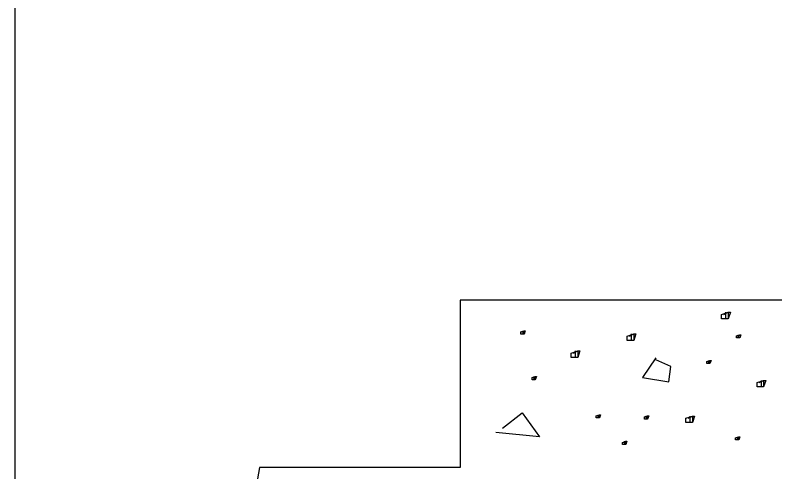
# Model space of a CAD drawing. Extents: x 2133490 to 2172050, y 2138301 to 2145980.
# Drawn here: x 2142089.7 to 2142356.6, y 2141837.8 to 2141998.1 of the extents above; entities that cross this region are included whole.
import ezdxf

# ---------------------------------------------------------------- set-up
doc = ezdxf.new("R2010")
doc.units = 0
for name, color, linetype in [('ROW_PR_Notes', 7, 'Continuous'), ('Sheets_50 Reference Boundary', 7, 'Continuous'), ('Sheets_General Details', 7, 'Continuous')]:
    doc.layers.add(name, color=color, linetype=linetype)

msp = doc.modelspace()

# ---------------------------------------------------------------- linework, layer by layer
at = {"layer": 'ROW_PR_Notes'}
for p, q in [((2142361.11, 2141898.06), (2142246.04, 2141898.06)), ((2142246.04, 2141898.06), (2142246.04, 2141839.34)), ((2142246.04, 2141839.34), (2142175.5, 2141839.34))]:
    msp.add_line(p, q, dxfattribs=at)
for points in [[(2142338.63, 2141893.08), (2142340.17, 2141893.86), (2142340.17, 2141891.55), (2142339.4, 2141891.55), (2142337.87, 2141891.55), (2142337.87, 2141891.55), (2142337.87, 2141893.08), (2142340.17, 2141893.86), (2142340.94, 2141893.86), (2142340.17, 2141891.55), (2142339.4, 2141891.55), (2142339.4, 2141893.86)], [(2142267.7, 2141886.92), (2142268.46, 2141887.3), (2142268.46, 2141886.15), (2142268.08, 2141886.15), (2142267.31, 2141886.15), (2142267.31, 2141886.15), (2142267.31, 2141886.92), (2142268.46, 2141887.3), (2142268.85, 2141887.3), (2142268.46, 2141886.15), (2142268.08, 2141886.15), (2142268.08, 2141887.3)], [(2142305.44, 2141885.46), (2142306.97, 2141886.23), (2142306.97, 2141883.93), (2142306.21, 2141883.93), (2142304.67, 2141883.93), (2142304.67, 2141883.93), (2142304.67, 2141885.46), (2142306.97, 2141886.23), (2142307.74, 2141886.23), (2142306.97, 2141883.93), (2142306.21, 2141883.93), (2142306.21, 2141886.23)], [(2142343.47, 2141885.6), (2142344.24, 2141885.98), (2142344.24, 2141884.83), (2142343.85, 2141884.83), (2142343.09, 2141884.83), (2142343.09, 2141884.83), (2142343.09, 2141885.6), (2142344.24, 2141885.98), (2142344.62, 2141885.98), (2142344.24, 2141884.83), (2142343.85, 2141884.83), (2142343.85, 2141885.98)], [(2142285.79, 2141879.49), (2142287.32, 2141880.26), (2142287.32, 2141877.95), (2142286.55, 2141877.95), (2142285.02, 2141877.95), (2142285.02, 2141877.95), (2142285.02, 2141879.49), (2142287.32, 2141880.26), (2142288.09, 2141880.26), (2142287.32, 2141877.95), (2142286.55, 2141877.95), (2142286.55, 2141880.26)], [(2142314.7, 2141877.88), (2142310.1, 2141870.97), (2142319.31, 2141869.43), (2142320.07, 2141874.81), (2142314.7, 2141877.11)], [(2142333, 2141876.57), (2142333.77, 2141876.96), (2142333.77, 2141875.81), (2142333.38, 2141875.81), (2142332.61, 2141875.81), (2142332.61, 2141875.81), (2142332.61, 2141876.57), (2142333.77, 2141876.96), (2142334.15, 2141876.96), (2142333.77, 2141875.81), (2142333.38, 2141875.81), (2142333.38, 2141876.96)], [(2142271.64, 2141870.9), (2142272.41, 2141871.28), (2142272.41, 2141870.13), (2142272.02, 2141870.13), (2142271.25, 2141870.13), (2142271.25, 2141870.13), (2142271.25, 2141870.9), (2142272.41, 2141871.28), (2142272.79, 2141871.28), (2142272.41, 2141870.13), (2142272.02, 2141870.13), (2142272.02, 2141871.28)], [(2142351.09, 2141869.15), (2142352.62, 2141869.91), (2142352.62, 2141867.61), (2142351.85, 2141867.61), (2142350.32, 2141867.61), (2142350.32, 2141867.61), (2142350.32, 2141869.15), (2142352.62, 2141869.91), (2142353.39, 2141869.91), (2142352.62, 2141867.61), (2142351.85, 2141867.61), (2142351.85, 2141869.91)], [(2142260.82, 2141853.17), (2142267.73, 2141858.55), (2142273.87, 2141850.1), (2142258.52, 2141851.64)], [(2142294.18, 2141857.5), (2142294.95, 2141857.88), (2142294.95, 2141856.73), (2142294.56, 2141856.73), (2142293.79, 2141856.73), (2142293.79, 2141856.73), (2142293.79, 2141857.5), (2142294.95, 2141857.88), (2142295.33, 2141857.88), (2142294.95, 2141856.73), (2142294.56, 2141856.73), (2142294.56, 2141857.88)], [(2142311.1, 2141857.1), (2142311.87, 2141857.49), (2142311.87, 2141856.34), (2142311.48, 2141856.34), (2142310.72, 2141856.34), (2142310.72, 2141856.34), (2142310.72, 2141857.1), (2142311.87, 2141857.49), (2142312.25, 2141857.49), (2142311.87, 2141856.34), (2142311.48, 2141856.34), (2142311.48, 2141857.49)], [(2142326.07, 2141856.63), (2142327.6, 2141857.4), (2142327.6, 2141855.09), (2142326.84, 2141855.09), (2142325.3, 2141855.09), (2142325.3, 2141855.09), (2142325.3, 2141856.63), (2142327.6, 2141857.4), (2142328.38, 2141857.4), (2142327.6, 2141855.09), (2142326.84, 2141855.09), (2142326.84, 2141857.4)], [(2142303.43, 2141848.15), (2142304.2, 2141848.54), (2142304.2, 2141847.39), (2142303.81, 2141847.39), (2142303.05, 2141847.39), (2142303.05, 2141847.39), (2142303.05, 2141848.15), (2142304.2, 2141848.54), (2142304.58, 2141848.54), (2142304.2, 2141847.39), (2142303.81, 2141847.39), (2142303.81, 2141848.54)], [(2142343.16, 2141849.79), (2142343.92, 2141850.17), (2142343.92, 2141849.02), (2142343.54, 2141849.02), (2142342.77, 2141849.02), (2142342.77, 2141849.02), (2142342.77, 2141849.79), (2142343.92, 2141850.17), (2142344.31, 2141850.17), (2142343.92, 2141849.02), (2142343.54, 2141849.02), (2142343.54, 2141850.17)], [(2142175.5, 2141839.34), (2142174.07, 2141831.42), (2142172.63, 2141823.47), (2142171.9, 2141816.98), (2142174.79, 2141814.09), (2142174.07, 2141805.43), (2142173.35, 2141800.37), (2142175.51, 2141795.32), (2142177.68, 2141789.54), (2142176.24, 2141780.88), (2142182.02, 2141769.33), (2142182.02, 2141765), (2142178.4, 2141757.05), (2142178.4, 2141752.72), (2142179.85, 2141746.95), (2142177.27, 2141739.55), (2142179.13, 2141732.51), (2142176.96, 2141726.73), (2142177.81, 2141723.22), (2142174.69, 2141717.68)]]:
    msp.add_lwpolyline(points, dxfattribs=at)
at = {"layer": 'Sheets_50 Reference Boundary'}
msp.add_lwpolyline([(2142089.66, 2142512.57), (2143664.66, 2142512.57), (2143664.66, 2141512.58), (2142089.66, 2141512.58)], close=True, dxfattribs=at)
at = {"layer": 'Sheets_General Details'}
msp.add_lwpolyline([(2142089.66, 2142512.58), (2143664.66, 2142512.58), (2143664.66, 2141462.58), (2142089.66, 2141462.58)], close=True, dxfattribs=at)

doc.saveas('drawing.dxf')
